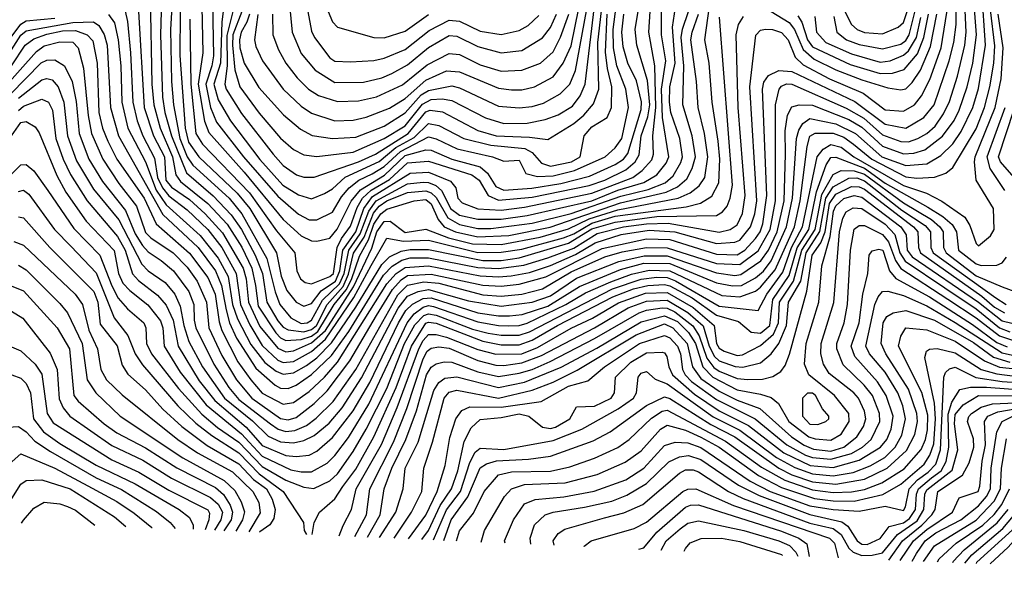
# Model space of a CAD drawing. Extents: x 501367 to 657802, y 482273 to 547541.
# Tile 644 of 656: x 626570 to 630364, y 483652 to 485793. Entities that reach past the tile are written whole.
import ezdxf

# ---------------------------------------------------------------- set-up
doc = ezdxf.new("R2010")
doc.units = 0

msp = doc.modelspace()

# ---------------------------------------------------------------- linework, layer by layer
at = {"layer": '0CON20XD'}
for points in [[(626435, 485447.2), (626635, 485671.1), (626665, 485692.2), (626725, 485708.3), (626775, 485707.1), (626795.2, 485685), (626816.3, 485606.3), (626833.7, 485423.6), (626846.5, 485355), (626890, 485255), (626951.9, 485161.9), (627020.7, 485075), (627055, 484972.7), (627075, 484952.7), (627161.3, 484895), (627215, 484839.6), (627253.8, 484785), (627290.1, 484705), (627298.9, 484605), (627348.7, 484498.7), (627405.4, 484405), (627464.9, 484335), (627575, 484256.4), (627605, 484251.2), (627635, 484259.6), (627705, 484314.2), (627755, 484362.4), (627842, 484478), (627945, 484653.3), (628006.3, 484753.7), (628039.5, 484790.5), (628065, 484806.9), (628155, 484812.5), (628355, 484770), (628425, 484765.7), (628495, 484773.3), (628597.3, 484802.7), (628815, 484911.2), (628985, 484948.5), (629075, 484945.6), (629255, 484889.4), (629335, 484887.4), (629364, 484905), (629405, 484950.3), (629422.7, 484975), (629433.6, 485006.4), (629448.7, 485115), (629432.6, 485525), (629437.8, 485552.2), (629455, 485578.3), (629495, 485596.8), (629545, 485593.7), (629788, 485478), (629905, 485390.9), (629985, 485375.2), (630053.8, 485416.2), (630094.2, 485465), (630151.2, 485635), (630169.5, 485705), (630178.8, 485775), (630179.1, 485975)], [(627164.7, 485975), (627150.8, 485755), (627154.5, 485555), (627162.8, 485465), (627186.6, 485335), (627215, 485264.2), (627237, 485233), (627377.2, 485105), (627426.4, 485045), (627522.3, 484872.3), (627554.1, 484744.1), (627573, 484695), (627615, 484644.4), (627655, 484622.3), (627677.3, 484625), (627695, 484635.2), (627737.4, 484712.6), (627802.2, 484775), (627820.2, 484815), (627838.3, 484905), (627882.5, 484967.5), (627914.9, 485055.1), (627943.3, 485095), (628065, 485160.5), (628125, 485167.2), (628145.8, 485165.8), (628173.5, 485153.5), (628194.9, 485135), (628205.9, 485115.9), (628230.6, 485065), (628265, 485039.6), (628335, 485024.9), (628425, 485024.4), (628525, 485038), (628775, 485095.1), (628875, 485135.9), (628974.9, 485165.1), (629024.5, 485195.5), (629060.4, 485239.6), (629071.6, 485265), (629046.7, 485416.7), (629042.6, 485525), (629059.9, 485635), (629043.4, 485735), (629042.8, 485822.8)], [(627455.2, 485815), (627445.8, 485784.2), (627423.5, 485745), (627416.8, 485715), (627418.1, 485685), (627434.5, 485625), (627491.9, 485531.9), (627586, 485426), (627651.5, 485371.5), (627696.9, 485346.9), (627775, 485335.2), (627865, 485340.4), (627975, 485382.2), (628055, 485434.3), (628117.1, 485502.9), (628145, 485520.4), (628235, 485538.3), (628265, 485531.1), (628415, 485459.7), (628495, 485453.8), (628545, 485458.8), (628588.9, 485471.1), (628652.4, 485507.6), (628689.2, 485545), (628712.2, 485597.8), (628781.5, 485975)], [(627487.3, 485812.7), (627474.5, 485715), (627479.7, 485689.7), (627505.2, 485635), (627585.1, 485525.1), (627655, 485460.4), (627695, 485433), (627785, 485403), (627855, 485405.9), (627905, 485417.9), (627995, 485451.6), (628055, 485489.7), (628135, 485559.6), (628215, 485595.8), (628265, 485592.7), (628415, 485529.5), (628465, 485523.4), (628505, 485523.3), (628554.2, 485534.2), (628625, 485573), (628663.8, 485626.2), (628695, 485691.8), (628754.5, 485984.5)], [(627117.9, 485915), (627112.4, 485735), (627120.5, 485495), (627129.5, 485435), (627155.5, 485345), (627213.5, 485203.5), (627315, 485114.6), (627385, 485040.8), (627425, 484984.2), (627477.6, 484885), (627505.6, 484815), (627522.8, 484705), (627565, 484632.3), (627585, 484608.4), (627605, 484597.4), (627665, 484590.7), (627695, 484599.5), (627713.2, 484615), (627754.4, 484695.6), (627816, 484765), (627837.5, 484812.5), (627856.8, 484893.2), (627897.4, 484955), (627933, 485047), (627955, 485074.4), (627985, 485094.8), (628065, 485126.9), (628135, 485134.1), (628155, 485126.2), (628175, 485107.7), (628219.4, 485029.4), (628265, 485003.7), (628335, 484988.8), (628385, 484987.8), (628545, 485008.6), (628695, 485046.4), (628886.5, 485113.5), (628991.5, 485138.5), (629057.1, 485165), (629088.4, 485191.6), (629117.3, 485242.7), (629123.4, 485265), (629113.1, 485335), (629079.4, 485435), (629073.6, 485475), (629074.5, 485535), (629095.4, 485625), (629085.3, 485764.7), (629112.9, 485945)], [(626474.4, 485445.6), (626653.3, 485626.7), (626675, 485636.7), (626705, 485639), (626743.2, 485615), (626772.1, 485555), (626787.5, 485477.5), (626799.3, 485355), (626836.7, 485255), (626889.2, 485169.2), (626978.3, 485058.3), (627015, 484967.8), (627042.8, 484922.8), (627065, 484897.8), (627115, 484864.8), (627162.2, 484825), (627222.2, 484745), (627240.8, 484695), (627242.3, 484635), (627249.1, 484605), (627317.6, 484465), (627376.4, 484375), (627415, 484329.9), (627535.9, 484235.9), (627566.6, 484215), (627595, 484206.6), (627630.8, 484209.2), (627675, 484229.3), (627712.9, 484257.1), (627778.6, 484321.4), (627865, 484445.5), (628027.5, 484732.5), (628065, 484769.5), (628127.3, 484782.7), (628185, 484777.3), (628355, 484733.3), (628425, 484727.5), (628505, 484735.3), (628585, 484756.2), (628695, 484821), (628825, 484878.9), (628891.6, 484898.4), (628985, 484914.8), (629065, 484913.6), (629255, 484853.3), (629345, 484850.1), (629415, 484902.2), (629461.7, 484985), (629482.6, 485095), (629482.2, 485245), (629482, 485465), (629496.1, 485525), (629505, 485536.9), (629524.7, 485545.3), (629545, 485544.8), (629755, 485452.7), (629823.2, 485413.2), (629895, 485349.9), (629965, 485323.7), (629995, 485323), (630030.9, 485335), (630065, 485354.5), (630097.2, 485382.8), (630129.6, 485430.4), (630152.1, 485478), (630182.9, 485575), (630211.8, 485695), (630217.3, 485745), (630209.2, 485915)], [(626565, 485490.4), (626655, 485561.6), (626675, 485567.1), (626695, 485561.7), (626718.7, 485535), (626740.5, 485475), (626754, 485345), (626789, 485249), (626855, 485140.2), (626952, 485022), (627040.8, 484850.8), (627065, 484825.2), (627130.4, 484780.4), (627167.6, 484735), (627188.9, 484688.9), (627202.2, 484615), (627222.5, 484552.5), (627274.9, 484454.9), (627359.9, 484335), (627466.9, 484246.9), (627528.1, 484188.1), (627575, 484166.3), (627625, 484162.4), (627665, 484170.9), (627705, 484190.5), (627762.1, 484237.9), (627812.4, 484297.6), (627887.5, 484412.5), (628028.6, 484681.4), (628065, 484727.6), (628104.9, 484745.1), (628145, 484753.3), (628299.5, 484709.5), (628425, 484689.4), (628545, 484704), (628615, 484729), (628715, 484796.3), (628878.7, 484861.3), (628976.6, 484883.4), (629065, 484883.3), (629255, 484817.9), (629325, 484807.1), (629349, 484811), (629426.2, 484863.8), (629454.9, 484905), (629488.3, 484975), (629515.1, 485095.1), (629521.1, 485275), (629520.1, 485365), (629528.5, 485425), (629545, 485457.5), (629573.3, 485465), (629625, 485463.9), (629765, 485408.8), (629815, 485379), (629895, 485305.3), (629975, 485276.2), (630015, 485279.3), (630058.2, 485291.8), (630126.3, 485343.7), (630170.1, 485405), (630190.1, 485445), (630220.5, 485535), (630242.1, 485625), (630256.9, 485735), (630243.7, 485905)], [(626565, 485443.6), (626585, 485459.5), (626655, 485487.4), (626681.7, 485475), (626697.2, 485445), (626709.2, 485335), (626737.5, 485255), (626766.1, 485196.1), (626830.3, 485095), (626947.1, 484957.1), (626976, 484905), (627005, 484813.5), (627028.1, 484788.1), (627101.5, 484731.5), (627135, 484693), (627161.2, 484635), (627180.6, 484535), (627261.5, 484401.5), (627321.8, 484325), (627442.9, 484222.9), (627505, 484151.6), (627595, 484113.9), (627635, 484109), (627685, 484114.5), (627715, 484130.4), (627775, 484182.7), (627855, 484286.2), (627919.5, 484395), (628029.7, 484625), (628058.2, 484671.8), (628083.3, 484696.7), (628125, 484718.9), (628155, 484721.5), (628335, 484663.9), (628415, 484651.7), (628458, 484652), (628506.4, 484656.4), (628605, 484689.4), (628726.5, 484765), (628885, 484829.8), (628975, 484854.3), (629075, 484853.1), (629255, 484778.4), (629317.1, 484767.1), (629351, 484769), (629405, 484797.8), (629435.7, 484824.3), (629465, 484863.7), (629524.9, 484995.1), (629547.9, 485105), (629563.3, 485335), (629572.1, 485367.9), (629587.1, 485392.9), (629615, 485412.8), (629715, 485392.4), (629791, 485355), (629892.1, 485265), (629985, 485231.2), (630065, 485238.2), (630119.7, 485270.3), (630165.3, 485314.7), (630197.9, 485362.1), (630242.6, 485455), (630265, 485527.9), (630292, 485695), (630277, 485905)], [(627270.9, 485905), (627275.9, 485665), (627258.4, 485545), (627282.5, 485402.5), (627298.6, 485358.6), (627435, 485205.4), (627585, 485022.9), (627655, 484960.4), (627695, 484940.2), (627715, 484939.6), (627765, 484951), (627793.6, 484986.4), (627846.8, 485093.1), (627882.7, 485137.3), (627976.2, 485193.8), (628055, 485270), (628135, 485292), (628155, 485290.8), (628235, 485256), (628345, 485226.2), (628372, 485202), (628405, 485149.7), (628435, 485136.6), (628543.6, 485143.6), (628655, 485162.4), (628765, 485190.4), (628865, 485234.9), (628896.9, 485255), (628912.9, 485277.1), (628965, 485447.3), (628966.5, 485476.5), (628947.2, 485557.2), (628913, 485625), (628895, 485688.9), (628890.1, 485745), (628897.3, 485815)], [(627312.1, 485925), (627316.4, 485653.6), (627310.7, 485615), (627287, 485545), (627304.8, 485454.8), (627328.8, 485398.8), (627433, 485265), (627565, 485113.4), (627645, 485044), (627685, 485022.1), (627715, 485022.3), (627775, 485051.6), (627810.1, 485109.9), (627839.3, 485145), (627877.5, 485175), (627928.8, 485198.8), (627975, 485227.3), (628037.6, 485285), (628145, 485341.2), (628175, 485333.9), (628255.3, 485295.3), (628391.5, 485265), (628435, 485247.8), (628495, 485251.1), (628520.4, 485200.4), (628565, 485189.3), (628625, 485190.9), (628708.2, 485211.8), (628825.9, 485265), (628865, 485299.5), (628890.2, 485335), (628915.7, 485455), (628905.5, 485525.5), (628870.4, 485615), (628857.8, 485685), (628856.5, 485755), (628872.7, 485875)], [(627391.3, 485825), (627367.7, 485732.3), (627369.6, 485615), (627360.3, 485545), (627365.7, 485525), (627425, 485431.6), (627546.3, 485275), (627585, 485230.9), (627636.5, 485195), (627665, 485185.6), (627705, 485186.8), (627875.7, 485245), (627941.6, 485275), (628066.8, 485355), (628135, 485437.5), (628151.9, 485445), (628198.6, 485438.6), (628335, 485366.5), (628406.4, 485345), (628535, 485340.3), (628605, 485331.1), (628705, 485393.2), (628744.4, 485425), (628780.9, 485469.1), (628801.2, 485525), (628797.2, 485705), (628819.4, 485895)], [(627604.4, 485905), (627620.5, 485745), (627655, 485663.3), (627708.3, 485598.3), (627785, 485551.5), (627895, 485552.1), (627965, 485569.3), (628004.2, 485585.8), (628065, 485619.2), (628145, 485685.8), (628225, 485731.6), (628255, 485729.5), (628335, 485689.5), (628425, 485664.8), (628505, 485674.8), (628585, 485723.4), (628615, 485763.1), (628638.1, 485815)], [(626538.4, 485615), (626590.9, 485695), (626625, 485719), (626675, 485737.3), (626735, 485749.6), (626785, 485751.7), (626830.5, 485735), (626851.9, 485711.9), (626868.1, 485625), (626875.4, 485435), (626889.6, 485375), (626909.3, 485325), (626944, 485255), (627049.3, 485105), (627095.8, 485005.8), (627225, 484893.7), (627295, 484799.6), (627322.9, 484735), (627338.3, 484628.3), (627349.2, 484595), (627411, 484475), (627460.6, 484405), (627505, 484354.2), (627585, 484311.2), (627625, 484318.2), (627685, 484360), (627744.5, 484415.5), (627795, 484473.4), (627984.5, 484775), (628020.2, 484815), (628055, 484838.1), (628145, 484844.6), (628344.7, 484805.3), (628415, 484801.6), (628464, 484806), (628535, 484818.8), (628615, 484845.3), (628712, 484888), (628787.1, 484932.9), (628888.2, 484965), (628995, 484981.6), (629095, 484975.6), (629255, 484930.8), (629325, 484935.4), (629345, 484943.8), (629386.3, 484995), (629402.3, 485045), (629409.9, 485095), (629383, 485535), (629406.8, 485733.2), (629425, 485752.7), (629443.4, 485756.6), (629470.8, 485755), (629505, 485743.2), (629530.7, 485715), (629558.2, 485648.2), (629588.7, 485618.7), (629690.5, 485565), (629820.4, 485510.4), (629905, 485445.8), (629975, 485440), (630018.1, 485465), (630045, 485499.4), (630077.3, 485562.7), (630120.2, 485685), (630149.1, 485860.9)], [(627072.4, 485885), (627079.3, 485545), (627086.4, 485465), (627111.2, 485375), (627159.1, 485265), (627171.9, 485195), (627189.8, 485169.8), (627294.9, 485084.9), (627369.2, 485005), (627425.9, 484915.9), (627464.8, 484835.2), (627478.3, 484768.3), (627489.5, 484689.5), (627556.6, 484586.6), (627575, 484567.1), (627595, 484557.1), (627655, 484560.4), (627695, 484573.3), (627718.5, 484591.5), (627781.9, 484695), (627828.3, 484751.7), (627848.8, 484791.2), (627878.9, 484881.1), (627914.7, 484945.3), (627935.1, 485005), (627961.5, 485045), (627985, 485063.2), (628090, 485095), (628135, 485100.7), (628155, 485083.9), (628182.7, 485022.7), (628205.5, 484995), (628248.9, 484975), (628335, 484956.7), (628455, 484961.6), (628614.1, 484994.1), (628885, 485087.8), (629061.4, 485128.6), (629105, 485148.8), (629140.7, 485179.3), (629160.9, 485219.1), (629173.4, 485265), (629160.9, 485345), (629124.8, 485465), (629128.5, 485615), (629119.1, 485725), (629123.3, 485756.7), (629147.6, 485825)], [(626538.6, 485345), (626575, 485396.4), (626595, 485400.9), (626630.4, 485380.4), (626645, 485357.5), (626712.7, 485192.7), (626747.8, 485127.8), (626826.9, 485016.9), (626933.7, 484903.7), (626950.4, 484815), (626968.1, 484778.1), (626995, 484749), (627064.5, 484694.5), (627112.9, 484632.9), (627122.3, 484605), (627127.3, 484535), (627188.6, 484435), (627288.8, 484308.8), (627425, 484196.8), (627454.2, 484165), (627505, 484110.3), (627615, 484057.9), (627655, 484050.1), (627695, 484050.6), (627755, 484083.5), (627785, 484113), (627836.6, 484183.4), (627915, 484311.9), (628063.4, 484625), (628090.6, 484659.4), (628125, 484685.4), (628145, 484691.3), (628165, 484688), (628335, 484629.1), (628415, 484614), (628455, 484612.9), (628495, 484614.9), (628525, 484623.8), (628674.1, 484695.9), (628749.9, 484740.1), (628847.3, 484782.7), (628927.9, 484812.1), (628995, 484827.7), (629075.3, 484825.3), (629275, 484729.6), (629345, 484724.4), (629405, 484746.2), (629425, 484761.8), (629480.6, 484829.4), (629555.3, 484994.7), (629577.4, 485095), (629603.8, 485305), (629615, 485343.6), (629635, 485355.5), (629705, 485355.7), (629745, 485340.5), (629783, 485313), (629853.4, 485255), (629985, 485187.4), (630027.3, 485182.7), (630095, 485186.2), (630138.3, 485201.7), (630166, 485224), (630255, 485372.1), (630287.4, 485455), (630308.5, 485535), (630324.1, 485625), (630327.3, 485692.7), (630310.7, 485830.7)], [(626976.1, 485826.1), (626985.7, 485785.7), (626997.7, 485665), (627006.1, 485475), (627023, 485403), (627044.9, 485345), (627090, 485260), (627101.7, 485185), (627119.8, 485145), (627145, 485113.9), (627215, 485060.9), (627294.7, 484984.7), (627349.2, 484915), (627404.6, 484815), (627421.4, 484695), (627456.6, 484616.6), (627505, 484537.7), (627565, 484481.3), (627585, 484472.1), (627625, 484476.1), (627695, 484514.2), (627748.7, 484561.3), (627858.2, 484721.8), (627924.7, 484845.3), (627985, 484951.2), (628049.2, 484939.2), (628145, 484943.5), (628335, 484896), (628425, 484896.5), (628505, 484909.1), (628665, 484952.7), (628705, 484968), (628775, 485008.3), (628865, 485035.4), (629137.6, 485072.3), (629193.8, 485086.2), (629237.4, 485112.6), (629263.4, 485165), (629267.4, 485255), (629261.2, 485325), (629238.2, 485475), (629227.2, 485625), (629210, 485715), (629227.6, 485845)], [(627028.5, 485825), (627049.5, 485455), (627085.1, 485345.1), (627128.1, 485265), (627133.4, 485175), (627155, 485148.2), (627225, 485099.8), (627284.9, 485045), (627351.5, 484971.5), (627430.9, 484835), (627443, 484795), (627451.4, 484705), (627495, 484611.1), (627565, 484527), (627595, 484513.6), (627625, 484517.1), (627695, 484547.2), (627747.9, 484595), (627856.9, 484763.1), (627927, 484913), (627946.4, 484975), (627975, 485014.9), (627997, 485017), (628055, 484973.2), (628135, 484985.7), (628222.8, 484952.8), (628315, 484929.8), (628425, 484927.2), (628575, 484954.6), (628685, 484986.6), (628764.9, 485025.1), (628875, 485060.8), (629107.2, 485105), (629153.8, 485126.2), (629187.6, 485152.4), (629209.8, 485185), (629221.3, 485265), (629209.2, 485355), (629184, 485455), (629178.1, 485555), (629156.2, 485715), (629160.7, 485745), (629186.2, 485813.8)], [(627188.2, 485825), (627187.6, 485655), (627207.5, 485375), (627221.1, 485321.1), (627259.9, 485265), (627408.7, 485125), (627456.4, 485065), (627559.7, 484895), (627577.6, 484805), (627599.4, 484749.4), (627634.8, 484705), (627665, 484689.1), (627695, 484699.8), (627732.1, 484747.9), (627787.6, 484785), (627804.1, 484825), (627814.8, 484905.2), (627865, 484976), (627896, 485065), (627928.9, 485111.1), (628075, 485201.4), (628145, 485205.1), (628230.6, 485170.6), (628250.4, 485145), (628258.5, 485105), (628275, 485087.5), (628335, 485064.4), (628425, 485059.6), (628515, 485070.2), (628775, 485124.8), (628933, 485185), (628968.7, 485211.3), (629006.4, 485253.6), (629012.3, 485275), (629009.7, 485345), (629020.7, 485455), (629017.2, 485615), (628994.6, 485745), (628999.8, 485825)], [(627225.1, 485795), (627229.6, 485545), (627249.2, 485355), (627275, 485313.5), (627455, 485126.2), (627559.3, 484979.3), (627630.5, 484895), (627638.2, 484825), (627652.2, 484795), (627669.8, 484779.8), (627695, 484775.2), (627765, 484803.1), (627778.8, 484815), (627794, 484915), (627810.4, 484949.6), (627845, 484997.7), (627871, 485069), (627891, 485105), (627924.3, 485135.7), (627995, 485176.6), (628065, 485241.8), (628145, 485247.4), (628312.5, 485195), (628341, 485175), (628375.3, 485115.3), (628415, 485098.2), (628545, 485109.2), (628764.5, 485154.5), (628824.8, 485175), (628905, 485214.7), (628941.9, 485245), (628957.3, 485272.7), (628965.1, 485345), (628991, 485419), (628997.5, 485465), (628988.9, 485558.9), (628947.4, 485695), (628942, 485755), (628953.8, 485833.8)], [(627354.5, 485825), (627349.2, 485785), (627344.4, 485625), (627318.8, 485545), (627335, 485484.2), (627382.8, 485402.8), (627494.8, 485254.8), (627584.5, 485155), (627645, 485118.6), (627695, 485102.7), (627745, 485123.1), (627775, 485141.7), (627823.8, 485186.2), (627955, 485246.8), (628020, 485300), (628090.6, 485339.4), (628145, 485392.7), (628185, 485385.8), (628281.8, 485335), (628385, 485308.9), (628516.7, 485296.7), (628545, 485281.6), (628580.3, 485240.3), (628615, 485228), (628695.9, 485245), (628729.8, 485265), (628745.7, 485345), (628775, 485380.2), (628833.2, 485416.8), (628850.6, 485455), (628852, 485535), (628834.8, 485604.8), (628827.8, 485667.8), (628834.3, 485815)], [(627425.5, 485825), (627391.8, 485735), (627389.8, 485695), (627399.7, 485599.7), (627418.1, 485535), (627493.3, 485433.3), (627575, 485336.7), (627625, 485292.7), (627665, 485272.6), (627715, 485265.6), (627855, 485282.9), (627975, 485335.1), (628055, 485383.9), (628121.8, 485468.2), (628155, 485485.6), (628197.7, 485487.7), (628235, 485481.8), (628365, 485414.5), (628435, 485392.5), (628525, 485394), (628595, 485408.5), (628645, 485426.1), (628700.5, 485459.5), (628729.7, 485500.3), (628749.4, 485545), (628784.6, 485845.4)], [(627680.2, 485825), (627695, 485749.2), (627705.8, 485725), (627765, 485646.5), (627785, 485633.6), (627845, 485630.8), (627935, 485636), (627975, 485644.8), (628055, 485678.8), (628148.1, 485751.9), (628225, 485791.5), (628265, 485787.7), (628345, 485748.4), (628425, 485735.5), (628495, 485751.6), (628528.8, 485771.2), (628570.1, 485809.9)], [(627758.7, 485825), (627775, 485784.5), (627795, 485764.6), (627935, 485724.3), (627975, 485722.6), (628055, 485749.2), (628145, 485813.3)], [(629465, 485824.5), (629535, 485782), (629555.5, 485755.5), (629588.4, 485678.4), (629631, 485641), (629715, 485599.4), (629815, 485560.8), (629915, 485531), (629965, 485522.7), (629985, 485526.8), (630009, 485551), (630040.8, 485599.2), (630079.8, 485689.8), (630104.2, 485815)], [(629707.1, 485805), (629719, 485745), (629755.5, 485715.5), (629805, 485697), (629895, 485680.4), (629965, 485699), (629985, 485713.4), (629997.8, 485735), (630027.2, 485852.8)], [(629744.6, 485835), (629775, 485775.2), (629797.3, 485755), (629825, 485744.3), (629895, 485739.1), (629955, 485763.7), (629975, 485781.8), (629989.6, 485825)], [(626216.9, 484873.1), (626575, 485233.3), (626595, 485235.3), (626625, 485210), (626678, 485135), (626778.3, 484988.3), (626878.6, 484885), (626925, 484767), (626949.8, 484719.8), (626985, 484679.1), (627049, 484625), (627055.6, 484605), (627058.4, 484545), (627077.5, 484505), (627181.7, 484371.7), (627272.6, 484272.6), (627331.8, 484221.8), (627415, 484164.5), (627505, 484071.4), (627595, 484018.8), (627665, 483990.8), (627703.9, 483986.1), (627765, 484015.2), (627795, 484043), (627855, 484128.7), (627905.5, 484214.5), (627985, 484372), (628052.2, 484545), (628093.2, 484616.8), (628127.5, 484652.5), (628145, 484659.4), (628175, 484654.6), (628315, 484600.9), (628375.1, 484584.9), (628425, 484576.7), (628495, 484577.1), (628535, 484590.1), (628854.5, 484755.5), (628965, 484793.5), (629025, 484800.4), (629065, 484800), (629097.1, 484787.1), (629265, 484689), (629415, 484672.7), (629448.4, 484735), (629510.1, 484820.1), (629544.1, 484915), (629586, 484995), (629642.7, 485265), (629665.4, 485294.6), (629695, 485312), (629735, 485301.3), (629784, 485265), (629975, 485154.4), (630064.5, 485124.5), (630123.1, 485093.1), (630211.8, 485031.8), (630230.5, 485000.5), (630255, 484930), (630265, 484921.5), (630310.2, 484959.8), (630325, 484984.2), (630322.7, 485065), (630255.3, 485175), (630248.4, 485245), (630251.1, 485265), (630329.1, 485455), (630351.9, 485565), (630359, 485685), (630340.8, 485815)], [(626505, 485624.9), (626575, 485734.1), (626595, 485749.6), (626775, 485782.2), (626854.4, 485784.4), (626875, 485770.6), (626896, 485736), (626907.1, 485695), (626920.1, 485455), (626950.9, 485345), (627122.1, 485042.1), (627258.1, 484915), (627325.1, 484825.1), (627348.1, 484768.1), (627365.2, 484675.2), (627378.6, 484625), (627406, 484566), (627480, 484450), (627554, 484384), (627575, 484372.6), (627605, 484372.3), (627635, 484384), (627695, 484426.1), (627771.4, 484498.6), (627838.2, 484591.8), (627971.8, 484808.2), (628005, 484843.2), (628043.1, 484866.9), (628074.9, 484875.1), (628145, 484875.8), (628335, 484837.7), (628415, 484834.3), (628512.9, 484847.1), (628604.7, 484875), (628705, 484913), (628795, 484969.2), (628896.8, 484995), (628985, 485006.8), (629068.7, 485008.7), (629265, 484974), (629307.3, 484985), (629335, 485002.1), (629355, 485046.4), (629365.6, 485115), (629338, 485455), (629330.8, 485735), (629340.2, 485775), (629359.1, 485805)], [(626513.6, 485695), (626575, 485775.3), (626595, 485788.2), (626705, 485798.5)], [(626912.6, 485812.6), (626935, 485780.4), (626949, 485715), (626959.3, 485615), (626964, 485475), (626987, 485375), (627055, 485244.8), (627095.9, 485135.9), (627135, 485080.2), (627265, 484961.6), (627335, 484874.2), (627372.9, 484802.9), (627390.7, 484695), (627410, 484640), (627461.2, 484541.2), (627515, 484472.4), (627558.6, 484438.6), (627585, 484426.3), (627625, 484432.3), (627675, 484460), (627715, 484489.6), (627771.8, 484548.2), (627864.9, 484685)], [(627544, 485815), (627546, 485735), (627566.9, 485676.9), (627595.2, 485625), (627639, 485569), (627683.2, 485525), (627721.6, 485501.6), (627795, 485478.4), (627875, 485480.3), (627945, 485495.2), (628045, 485541.7), (628140.5, 485619.5), (628225, 485662.8), (628265, 485659.3), (628345, 485619), (628425, 485595.2), (628505, 485598), (628577.3, 485625), (628625, 485669.8), (628654.1, 485725.9), (628686.1, 485813.9)], [(627864.9, 484685), (627965, 484849.7), (627995, 484879.3), (628039.5, 484900.5), (628075, 484907.2), (628145, 484908), (628354.6, 484865.4), (628425, 484865.5), (628495, 484875.4), (628685, 484932.1), (628775, 484986.8), (628865, 485012.6), (629025, 485034.1), (629255, 485038.6), (629277.8, 485052.2), (629295.6, 485075), (629308, 485105), (629316.2, 485155), (629267.1, 485802.9)], [(629568.5, 485808.5), (629583.4, 485783.4), (629605.1, 485715), (629625, 485688.1), (629770.2, 485620.2), (629885, 485585.3), (629933.1, 485586.9), (629978.2, 485601.8), (630029, 485661), (630054.2, 485725), (630071.9, 485815)], [(629633.8, 485805), (629640, 485745), (629676, 485705), (629775, 485661.8), (629885, 485629.4), (629924, 485635), (629975, 485656.5), (629995, 485673.4), (630025.2, 485724.8), (630041.8, 485801.8)], [(630365.3, 485135.3), (630309.1, 485219.1), (630297.9, 485265), (630367.1, 485455)], [(630401.2, 485185), (630348.6, 485245), (630342, 485265), (630401.9, 485448.1)], [(627696.6, 483808.6), (627705.4, 483855), (627725.3, 483895), (627785, 483946.7), (627815.8, 483994.2), (627865, 484061.3), (627935.3, 484185), (628021, 484375), (628079.9, 484535), (628135, 484623.5), (628145, 484627.6), (628175, 484622.9), (628355, 484554.2), (628425, 484540), (628495, 484540.5), (628545, 484557.6), (628642.8, 484615), (628855, 484724.6), (628934.7, 484755.3), (628990.9, 484769.1), (629055, 484772.9), (629075, 484767.4), (629160.8, 484720.8), (629255, 484654.5), (629340, 484630), (629388.6, 484588.6), (629425, 484585.1), (629459.8, 484615), (629472.3, 484715), (629535, 484807.7), (629565.9, 484914.1), (629611.2, 484985), (629640.8, 485129.2), (629676.9, 485233.1), (629695, 485261.4), (629715, 485263.6), (629825, 485221.1), (629905, 485163), (630069.4, 485070.6), (630127.5, 485035), (630163.2, 485003.2), (630179.7, 484975), (630187.3, 484905), (630255, 484852.7), (630275, 484845.2), (630335, 484847), (630355, 484856.5), (630371.7, 484878.3)], [(627801.4, 483804), (627816, 483844), (627848.6, 483905), (627866.7, 483985), (627963.9, 484156.1), (628025, 484298), (628108.5, 484525), (628125, 484557.1), (628145, 484579.7), (628175, 484579.9), (628215, 484569.1), (628335, 484522.5), (628405, 484503.6), (628505, 484505.8), (628565, 484530), (628695, 484604.3), (628777.6, 484642.4), (628877.7, 484702.3), (628981.2, 484738.8), (629065, 484741.4), (629164.6, 484684.5), (629246.5, 484615), (629255, 484544.7), (629265, 484526.9), (629285, 484515.8), (629335, 484499.2), (629355, 484501.9), (629425, 484537.6), (629475, 484580.9), (629493.8, 484625), (629498.1, 484705), (629551.9, 484785), (629583.3, 484905), (629634.7, 484985), (629660.7, 485119.3), (629705, 485196), (629735, 485212), (629785, 485210.4), (629825, 485198.2), (629975, 485087), (630083.1, 485023.1), (630115.9, 484995), (630128.6, 484975), (630130.1, 484915), (630139.5, 484895), (630255, 484806.2), (630355, 484763.5), (630405, 484745.2)], [(627861.1, 483801.4), (627907, 483885), (627919.3, 483985), (628010.7, 484165), (628062.2, 484295), (628125, 484486), (628140.5, 484515), (628155, 484526.8), (628185, 484532.4), (628225, 484527.4), (628335, 484480.2), (628405, 484461.3), (628435, 484459.7), (628505, 484470.3), (628580.9, 484499.1), (628785, 484605.3), (628915, 484682.2), (628985, 484707.9), (629065, 484711.6), (629144.7, 484665), (629203.4, 484613.4), (629227.1, 484535), (629246.8, 484495), (629265, 484478.8), (629326.6, 484456.6), (629356.5, 484453.5), (629425, 484471.1), (629465, 484504.8), (629495.1, 484544.9), (629524.7, 484615), (629532.5, 484705), (629579.9, 484785), (629600.9, 484895), (629652.9, 484977.1), (629676.4, 485105), (629705, 485148.6), (629765, 485182.1), (629795, 485183.1), (629825, 485172.6), (629969.3, 485059.3), (630059.5, 484999.5), (630079.6, 484975), (630081.3, 484915), (630090.2, 484895), (630331.1, 484721.1), (630370.7, 484695)], [(626565, 485131.1), (626585, 485136.7), (626605, 485120.2), (626704.8, 484985), (626768.8, 484918.8), (626865, 484817), (626934, 484644), (626986.5, 484576.5), (627015.4, 484505), (627043.1, 484463.1), (627179, 484305), (627248.7, 484238.7), (627310.2, 484190.2), (627415, 484123.4), (627492.9, 484042.9), (627585.9, 483975), (627664.2, 483855), (627666.7, 483825), (627675.3, 483809.6)], [(627909.8, 483799.2), (627959.6, 483885), (627974.5, 483985), (628004.2, 484065), (628058.1, 484175), (628099.4, 484285), (628137, 484425), (628155, 484453.9), (628175, 484466.9), (628205.1, 484474.9), (628235, 484473.2), (628335, 484436.4), (628415, 484417.7), (628495, 484430.7), (628545, 484445.3), (628614.1, 484475.9), (628785, 484564.3), (628957.3, 484662.7), (628985, 484673.3), (629045, 484682.7), (629065, 484681.1), (629095, 484666.9), (629163.7, 484613.6), (629188.1, 484575), (629218.2, 484488.2), (629245, 484453.2), (629265, 484439), (629335, 484409.9), (629376.1, 484406.1), (629431.7, 484408.3), (629472.6, 484417.4), (629503.1, 484436.9), (629519.8, 484460.2), (629536.6, 484503.4), (629602.9, 484747.1), (629623, 484885), (629656.5, 484933.5), (629673.7, 484975), (629689.8, 485085), (629715, 485120.6), (629775, 485150.8), (629805, 485149.2), (629825, 485140.1), (630014.1, 484995), (630030.6, 484975), (630032.7, 484915), (630041.5, 484895), (630277.7, 484727.7), (630325.7, 484685.7), (630365, 484662.9)], [(627956.8, 483797.1), (628019.7, 483895), (628047.8, 483985), (628055.5, 484065), (628104.9, 484165), (628139.5, 484275), (628165.5, 484364.5), (628184.9, 484395.1), (628208.1, 484411.9), (628255, 484416.9), (628415, 484375.5), (628515, 484396.5), (628655.9, 484454.1), (628793.3, 484526.7), (628965, 484628.2), (629055, 484652.2), (629105, 484629.5), (629146.9, 484586.9), (629173.6, 484545), (629201.9, 484455), (629240.7, 484415), (629335, 484366.8), (629425, 484350.4), (629465, 484337.2), (629494.3, 484314.3), (629533.9, 484245), (629610.2, 484185), (629635, 484177.2), (629695, 484172.4), (629735, 484195.2), (629765.8, 484245), (629764.8, 484275), (629709.6, 484345), (629611.1, 484425), (629593.8, 484465), (629600.4, 484545), (629648.9, 484705), (629660.7, 484845), (629692.8, 484957.2), (629705.1, 485055), (629715, 485076.3), (629745, 485103.4), (629785, 485115.3), (629815, 485109.2), (629964.9, 484995), (629985.8, 484964.2), (629990.2, 484905), (630009.4, 484879.4), (630264.4, 484705), (630355, 484632.7), (630425, 484615.4)], [(628012.5, 483794.7), (628079.2, 483895), (628120.2, 483975), (628126.8, 484065), (628161.3, 484165), (628206, 484334), (628225, 484357.4), (628255, 484365.7), (628415, 484334.7), (628545, 484365.1), (628625, 484396), (628717.7, 484442.3), (628945, 484578.5), (629055, 484620.6), (629086.8, 484605), (629142.5, 484545), (629163.1, 484455), (629195, 484410.5), (629265, 484361.1), (629335, 484326.6), (629422.5, 484295), (629543.4, 484185), (629593, 484153), (629628.4, 484138.4), (629695, 484130.8), (629745.2, 484145), (629795.5, 484185), (629820.8, 484225), (629830.4, 484255), (629825, 484283.8), (629801.7, 484335), (629784.4, 484355), (629689.6, 484429.6), (629666.8, 484465), (629656.9, 484505), (629658.8, 484545), (629707.4, 484702.6), (629729, 484975), (629742, 485028), (629755, 485052.6), (629781.9, 485068.1), (629815, 485065.4), (629905, 485004.5), (629942.3, 484965), (629961.6, 484895), (629982.1, 484862.1), (630135, 484759.9), (630255, 484678.5), (630345, 484604.9), (630385, 484590.5)], [(626565, 485033.3), (626585, 485029.7), (626685.7, 484915), (626855.8, 484745.8), (626871.8, 484705), (626879.7, 484619.7), (626946.2, 484536.2), (626965, 484461.1), (626986.3, 484426.3), (627055, 484366.1), (627122, 484292), (627194.6, 484224.6), (627292.5, 484152.5), (627415, 484081.3), (627471.2, 484021.2), (627520.8, 483985), (627543.2, 483945), (627554.1, 483905), (627549.8, 483870.2), (627533.8, 483846.2), (627495, 483818.9), (627494.2, 483817.6)], [(628068.4, 483792.2), (628135, 483883.6), (628178.5, 483975), (628209.8, 484075), (628227.1, 484182.8), (628250.7, 484255), (628273.7, 484286.3), (628305, 484300.5), (628425, 484299.4), (628578.8, 484321.2), (628685, 484381.2), (628758.8, 484401.2), (628822.8, 484455), (628958.8, 484545), (629055, 484576.1), (629075, 484566.9), (629105.1, 484535), (629115.8, 484505), (629124.2, 484445), (629134.2, 484425), (629159.2, 484399.2), (629255, 484328.7), (629404.4, 484254.4), (629525.4, 484155), (629598.4, 484115), (629625, 484105.2), (629695, 484099.2), (629775, 484120.8), (629818, 484145), (629851.4, 484175), (629884.3, 484245), (629883.1, 484275), (629855.7, 484345), (629824.2, 484385), (629742.9, 484462.9), (629718.8, 484525), (629718.4, 484545), (629746.7, 484625), (629760.3, 484695), (629770.9, 484905), (629785, 484985.3), (629805, 484999.4), (629825, 485000), (629895, 484964.6), (629917.2, 484937.2), (629944.8, 484864.8), (629965, 484834.6), (630146.1, 484716.1), (630255, 484643.7), (630345, 484574.2), (630395, 484558.1)], [(626547.9, 484937.9), (626585, 484923.8), (626783.4, 484735), (626812.6, 484695), (626836, 484596), (626870.2, 484525), (626883, 484445), (626905, 484404.8), (626965, 484347.6), (627179.2, 484175), (627255, 484124.3), (627390.5, 484050.5), (627468.4, 483975), (627491.9, 483931.9), (627497.2, 483892.8), (627452.5, 483819.5)], [(628119.6, 483789.9), (628145, 483824.5), (628189.8, 483920.2), (628233.4, 483985), (628258.4, 484055), (628282.8, 484167.2), (628309.7, 484220.3), (628345, 484252.6), (628425, 484259.3), (628495, 484273.6), (628531.6, 484265), (628585, 484223), (628615, 484217.9), (628635, 484222.8), (628689.7, 484255), (628715, 484300.8), (628785, 484303.1), (628849.3, 484335), (628861.6, 484355), (628866.1, 484415), (628925, 484473.8), (628985, 484508.9), (629045, 484511.9), (629055, 484508.7), (629063.3, 484495), (629070.7, 484455), (629085.6, 484425), (629169.9, 484349.9), (629264.8, 484285), (629378.7, 484228.7), (629515, 484123.5), (629615.4, 484075.4), (629705, 484067.7), (629804.8, 484095.2), (629887.1, 484145), (629910.9, 484175), (629927.8, 484215), (629935.4, 484265), (629909.1, 484345), (629875, 484397.8), (629787.7, 484495), (629774, 484535), (629804.1, 484625), (629819.3, 484735), (629837.8, 484815), (629843.5, 484885), (629855, 484902.5), (629880.9, 484909.1), (629895.7, 484905), (629921.4, 484825), (629945.8, 484795.8), (630075, 484724.7), (630241.9, 484618.1), (630335, 484549), (630375, 484532.3)], [(626565, 484846.5), (626595, 484828.7), (626725, 484699.8), (626753.9, 484663.9), (626810.6, 484545), (626830.4, 484405), (626863, 484355), (626957.1, 484265), (627199.1, 484105), (627357.7, 484017.7), (627398.6, 483978.6), (627423.4, 483935), (627436, 483896), (627428.7, 483865), (627403.4, 483821.6)], [(626505, 484780.6), (626585, 484747.5), (626714.8, 484605), (626761.7, 484525), (626778.7, 484345), (626795, 484323.4), (626896.1, 484236.1), (626945, 484200.8), (627055, 484142.6), (627175.6, 484065.6), (627325, 483989.8), (627355, 483963.3), (627381.7, 483921.7), (627390.1, 483895), (627384.7, 483865), (627357.1, 483823.7)], [(628164, 483788), (628215, 483903.6), (628268.4, 483975), (628305, 484085.9), (628325, 484125.7), (628345, 484142.3), (628435, 484137.2), (628625, 484171.2), (628735.9, 484215), (628876.3, 484293.7), (628935.2, 484335), (628946.5, 484355), (628953.2, 484415), (628965, 484430.8), (628985, 484437.3), (629018.2, 484408.2), (629065, 484389.6), (629242, 484262), (629345, 484211.1), (629486, 484106), (629556.7, 484066.7), (629625, 484042.2), (629705, 484035.4), (629781.9, 484048.1), (629846.8, 484073.2), (629903.8, 484106.2), (629942.8, 484145), (629968.5, 484191.5), (629983, 484255), (629973.1, 484305), (629953.9, 484355), (629905, 484434.1), (629844.5, 484505), (629830, 484535), (629864.7, 484695.3), (629877.6, 484725), (629895, 484745.7), (629915, 484747), (629975, 484730.5), (630065, 484690), (630175, 484626.5), (630355, 484509.1), (630395, 484500)], [(626505, 484690.5), (626582.5, 484642.5), (626687.9, 484507.9), (626714, 484445), (626721.9, 484331.9), (626737.8, 484297.8), (626763, 484265), (626925, 484151.9), (627044.9, 484094.9), (627155, 484026.6), (627305, 483951.7), (627335.5, 483925.5), (627351, 483895), (627345.5, 483865), (627320.5, 483825.3)], [(628204, 483786.2), (628232.9, 483865), (628296.2, 483953.8), (628345, 484065.6), (628368.8, 484081.2), (628407, 484093), (628530.5, 484099.5), (628615, 484111.2), (628779.7, 484170.3), (628845, 484205.2), (628985, 484306.1), (629055, 484339.5), (629075, 484332.7), (629233.1, 484233.1), (629325.5, 484185), (629495, 484064.7), (629545, 484039.2), (629625, 484012.2), (629715, 484003.4), (629825, 484022.3), (629913.1, 484065), (629987, 484133), (630018.6, 484195), (630029.2, 484245), (630027.2, 484275), (629995, 484368.9), (629907, 484505), (629889.1, 484545), (629896.8, 484625), (629911.1, 484648.9), (629935, 484663), (629985, 484672.7), (630094.8, 484635), (630245, 484548.5), (630322.8, 484492.8), (630385, 484473.6)], [(628252.8, 483784), (628265, 483823.1), (628318.5, 483891.5), (628359.8, 483975), (628415, 484039), (628465, 484050), (628615, 484052.8), (628689.8, 484070.2), (628785, 484102.8), (628875, 484144.8), (628918.8, 484175), (629005, 484257.8), (629045, 484283.8), (629065, 484287.7), (629289, 484169), (629428.5, 484068.5), (629518.3, 484018.3), (629625, 483981.2), (629705, 483970.9), (629775, 483974), (629825, 483982.4), (629892.4, 484007.6), (629977.7, 484062.3), (630043.6, 484136.4), (630060.3, 484175), (630067.4, 484212.6), (630069.2, 484269.2), (630045.9, 484355.9), (629956.8, 484535), (629965, 484573.5), (629985, 484605.3), (630065, 484597.4), (630175, 484553.8), (630287.8, 484477.8), (630345, 484453.8), (630505, 484436.6)], [(626505, 484546.7), (626575, 484517.5), (626629.7, 484465), (626655, 484427.3), (626675.5, 484275), (626699.7, 484239.7), (626925, 484096.2), (627029.6, 484049.6), (627145, 483980.1), (627295, 483903.7), (627301.3, 483891.3), (627298.4, 483865), (627284.5, 483826.9)], [(628348.4, 483779.8), (628361.6, 483825), (628437.6, 483955), (628464.7, 483985), (628515, 484001.5), (628671.9, 484008.1), (628795, 484040.8), (628902.5, 484087.5), (628965, 484131), (629039.2, 484215), (629065, 484230), (629135, 484210.5), (629195, 484184.5), (629265.8, 484145), (629416.4, 484036.4), (629505, 483990.3), (629632.1, 483947.9), (629705, 483938.3), (629785, 483937.4), (629896.4, 483963.6), (629965, 484002.7), (630055, 484079.8), (630077.5, 484115), (630092.1, 484157.9), (630098.6, 484255), (630094.8, 484314.8), (630058.2, 484491.8), (630064.6, 484515), (630075, 484522.7), (630105, 484525.7), (630175, 484509.4), (630275.2, 484445.2), (630335, 484428.2), (630405, 484418.6)], [(628440.1, 483775.7), (628438.3, 483785), (628472.2, 483865), (628515, 483926.8), (628556.7, 483943.3), (628666.1, 483953.9), (628784, 483976), (628905, 484020.3), (628975.6, 484065), (629055, 484151.7), (629095.1, 484164.9), (629145, 484162.7), (629195, 484144.5), (629384.9, 484014.9), (629461.6, 483975), (629615, 483919.2), (629705, 483904.7), (629805, 483898.6), (629905, 483917.6), (629975, 483901.5), (629983.5, 483915), (629997.7, 483985), (630030, 484020), (630070.4, 484049.6), (630099.5, 484080.5), (630118.6, 484135), (630130.8, 484415), (630136.9, 484433.1), (630152.4, 484447.6), (630175, 484453.4), (630253.8, 484413.8), (630355, 484399), (630704.2, 484375.8)], [(626505, 484436.7), (626575, 484411.6), (626595, 484391.4), (626612.1, 484355), (626623.8, 484255), (626662, 484205), (626725, 484160.3), (626865, 484076.4), (627015, 484004.3), (627184.9, 483904.9), (627225, 483874.8), (627239, 483845), (627238.2, 483828.9)], [(628539.6, 483771.3), (628537, 483795), (628553.6, 483846.4), (628595, 483884.3), (628625, 483895.5), (628746.2, 483913.8), (628852, 483938), (628909.5, 483960.5), (628985, 484005.2), (629071.3, 484088.7), (629112.2, 484107.8), (629146.9, 484113.1), (629195, 484098), (629339.3, 483999.3), (629418.8, 483958.8), (629615, 483885.9), (629738.1, 483858.1), (629761.5, 483841.5), (629796.7, 483785), (629815, 483772.1), (629835, 483770.9), (629885, 483793.2), (629919.9, 483840.1), (629975, 483854.4), (629999.1, 483870.9), (630021.3, 483905), (630025.7, 483965), (630032.9, 483985), (630082.8, 484027.2), (630120.7, 484055), (630139.2, 484090.8), (630149.8, 484145), (630147.1, 484272.9), (630161.5, 484318.5), (630192.4, 484367.6), (630233.5, 484376.5), (630295, 484377.1), (630770.8, 484340.8)], [(628629.2, 483767.3), (628625.3, 483785), (628645, 483813.2), (628671, 483829), (628823.1, 483873.1), (628897.3, 483892.7), (628971.3, 483925), (629112.5, 484045), (629135, 484057.7), (629165, 484057.9), (629185, 484050.6), (629301, 483975), (629357.3, 483947.3), (629615, 483852.8), (629705, 483832.6), (629735, 483809.1), (629765, 483756.9), (629781.1, 483741.1), (629815, 483727.5), (629855, 483728.7), (629895, 483738.2), (629951.7, 483808.4), (630028.1, 483861.9), (630053.3, 483905), (630057.6, 483965), (630065, 483981.5), (630163.4, 484056.6), (630185.4, 484135), (630171.7, 484235), (630175, 484271.6), (630205, 484308.5), (630265, 484344.1), (630446.7, 484343.3)], [(629645, 484233.3), (629676.5, 484245), (629687.5, 484255), (629687.3, 484265), (629663.9, 484293.9), (629636.2, 484345), (629625, 484353.8), (629605, 484354.3), (629586.2, 484335), (629585.9, 484265), (629615, 484233.9), (629645, 484233.3)], [(629919.2, 483710.2), (629971.3, 483785), (630045.7, 483845), (630084.9, 483885), (630097.3, 483905), (630107.6, 483975), (630202.3, 484037.7), (630228.9, 484085), (630246.6, 484145), (630245, 484178.1), (630222.5, 484245), (630226.7, 484263.3), (630237.2, 484275), (630275, 484299.4), (630317.8, 484312.2), (630465, 484319.5)], [(629962.6, 483708.3), (630014, 483785), (630065, 483827.7), (630164.1, 483895), (630189.7, 483950.2), (630262.7, 483975), (630269.6, 483995), (630279, 484091), (630290.9, 484155), (630287.7, 484245), (630300.6, 484265), (630338.8, 484281.2), (630406.3, 484293.7)], [(630008.7, 483706.5), (630025, 483736.3), (630058.8, 483785), (630100.3, 483815), (630195.8, 483865), (630265, 483919), (630295.1, 483955), (630310.8, 483985), (630313.1, 484065), (630335.2, 484205.2), (630355.3, 484244.7), (630396.4, 484265)], [(626185, 483863.9), (626181.8, 483885), (626186.2, 483915), (626228.9, 483985), (626324.5, 484055), (626375.6, 484084.4), (626436.4, 484133.6), (626505, 484220.8), (626565, 484224.7), (626594.7, 484204.7), (626628.9, 484168.9), (626688.3, 484128.3), (626865, 484027.3), (626962.1, 483982.1), (627097.3, 483897.3), (627149.5, 483855), (627169.6, 483832)], [(630052.8, 483704.9), (630095, 483765.5), (630255, 483864.1), (630325, 483937.5), (630349.6, 483985), (630352.7, 484065), (630371.8, 484178.2)], [(626323.9, 483860), (626325, 483861.9), (626414.7, 483955.3), (626485, 484005.5), (626529.5, 484080.5), (626575, 484119.8), (626705, 484065.1), (626833.3, 483996.7), (626945, 483936.3), (627011.5, 483891.5), (627078.8, 483836), (627080, 483836)], [(630256.6, 483697.5), (630257.6, 483702.4), (630395, 483827.3), (630432, 483875), (630512.5, 484007.5), (630531.7, 484028.3), (630545, 484033.8), (630625, 484017.4), (630775, 483963), (630805, 483946.9), (630825, 483922.2), (630865.1, 483835), (630885, 483810), (630905, 483796.1), (630955, 483788.2), (631015, 483788.1), (631095, 483799.6), (631185, 483822.1), (631264.2, 483824.2), (631305, 483800.8), (631359.5, 483749.5), (631445, 483683.2), (631485, 483662.4), (631509.5, 483651.7)], [(626463.9, 483856.1), (626532.9, 483937.2), (626575, 484003.3), (626595, 484016.5), (626655, 484019.1), (626765, 483985.4), (626935, 483877.4), (626978.9, 483840.4)], [(628744.8, 483762.2), (628745.7, 483764.3), (628772.5, 483785), (628937.4, 483832.6), (628985, 483856.5), (629125, 483974.8), (629145, 483984.1), (629175, 483985.5), (629320.8, 483920.8), (629690.3, 483795), (629709.7, 483775), (629723.3, 483718.9)], [(630106.4, 483703), (630113.3, 483715), (630177.8, 483775), (630280.6, 483845), (630325, 483886.3), (630354.9, 483925), (630384.4, 483985)], [(630309.2, 483695.6), (630379.3, 483760.7), (630431.1, 483818.9), (630535, 483970), (630555, 483979.4), (630615, 483980.2), (630660.5, 483965), (630775, 483902.8), (630805, 483873.6), (630858.2, 483788.2), (630905, 483757.4), (630965, 483752.5), (631025, 483757.1), (631185, 483797), (631265, 483792.2), (631428.2, 483658.2), (631435.1, 483654.4)], [(626577, 483852.9), (626585, 483864.5), (626625, 483910.4), (626665, 483933.1), (626725, 483926.9), (626755, 483917.5), (626785, 483902.2), (626860.2, 483844.9)], [(628955.6, 483752.9), (628975, 483758), (629025, 483817.8), (629135, 483914.2), (629155, 483922.6), (629185, 483923.1), (629505, 483822), (629572.6, 483795), (629602.9, 483772.9), (629612.2, 483723.8)], [(630165.5, 483700.8), (630166.5, 483705), (630209.7, 483750.3), (630336.4, 483853.6), (630378.7, 483905)], [(629042.2, 483749.1), (629061.2, 483785), (629115, 483830.3), (629145, 483853), (629185, 483861.9), (629360, 483825), (629495, 483784.9), (629536.7, 483766.7), (629560.8, 483740.8), (629568.3, 483725.8)], [(630212.3, 483699.1), (630239.2, 483730.8), (630357.6, 483832.4), (630398.9, 483881.1)], [(629129.8, 483745.2), (629135, 483754.6), (629153.6, 483776.4), (629195.9, 483794.1), (629274.4, 483794.4), (629345, 483782.2), (629505, 483731.6), (629509.1, 483728.4)]]:
    msp.add_lwpolyline(points, dxfattribs=at)

doc.saveas('drawing.dxf')
